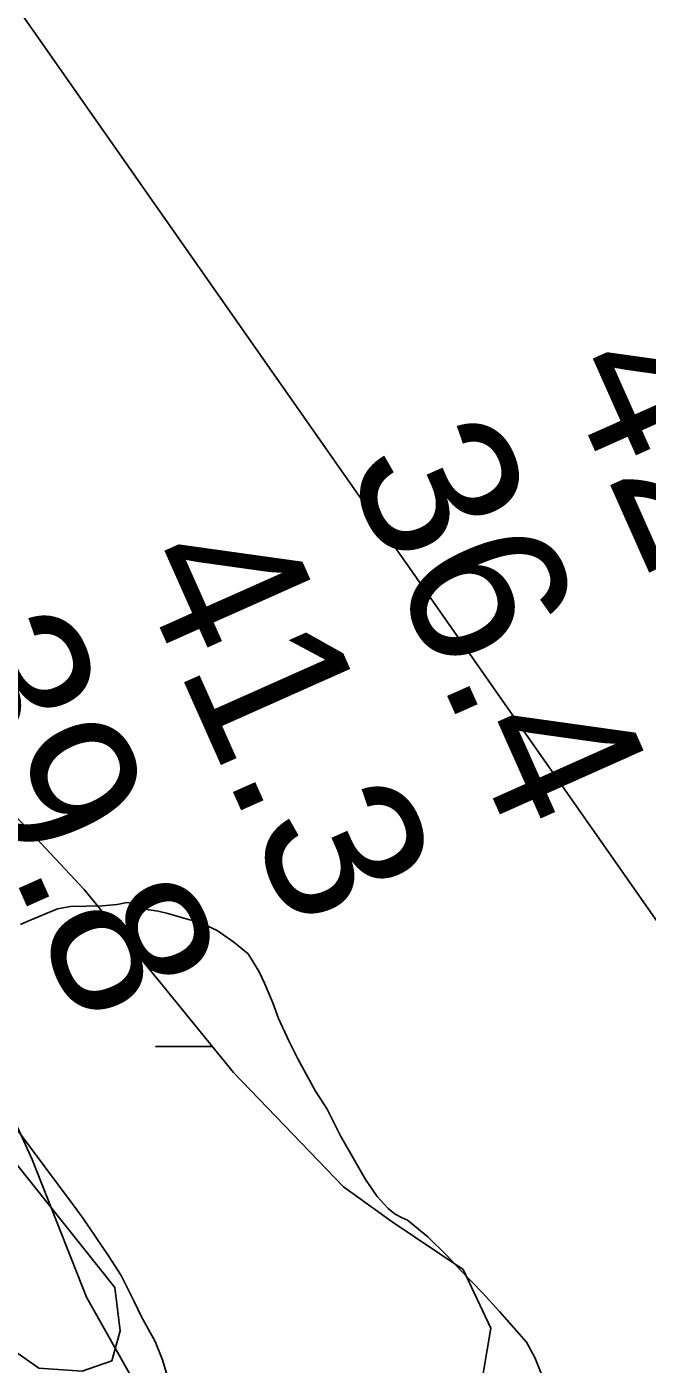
# Model space of a CAD drawing. Extents: x 3245246 to 3283090, y 806824 to 832173.
# Drawn here: x 3270599 to 3270863, y 813448 to 814018 of the extents above; entities that cross this region are included whole.
import ezdxf

# ---------------------------------------------------------------- set-up
doc = ezdxf.new("R2010")
doc.units = 0
for name, color, linetype in [('V-RIVR-RANG', 7, 'Continuous'), ('V-SITE-VEGE', 7, 'Continuous'), ('V-TOPO-MINR', 7, 'Continuous'), ('V-WETL-SWMP', 7, 'Continuous')]:
    doc.layers.add(name, color=color, linetype=linetype)

msp = doc.modelspace()

# ---------------------------------------------------------------- linework, layer by layer
at = {"layer": 'V-SITE-VEGE'}
for p, q in [((3270641.44, 813645.15), (3270637.39, 813644.3)), ((3270643.67, 813644.84), (3270641.44, 813645.15)), ((3270647.79, 813643.1), (3270643.67, 813644.84)), ((3270611.88, 813642.5), (3270599.06, 813636.97)), ((3270617.41, 813643.39), (3270611.88, 813642.5)), ((3270631.1, 813643.76), (3270617.41, 813643.39)), ((3270637.39, 813644.3), (3270631.1, 813643.76)), ((3270650.78, 813642.07), (3270647.79, 813643.1)), ((3270654.87, 813641.44), (3270650.78, 813642.07)), ((3270658.98, 813640.44), (3270654.87, 813641.44)), ((3270665.69, 813638.4), (3270658.98, 813640.44)), ((3270599.06, 813636.97), (3270596.13, 813635.78)), ((3270668.31, 813637.72), (3270665.69, 813638.4)), ((3270672.03, 813637.08), (3270668.31, 813637.72)), ((3270675.41, 813635.32), (3270672.03, 813637.08)), ((3270679.91, 813633.22), (3270675.41, 813635.32)), ((3270687.08, 813628.23), (3270679.91, 813633.22)), ((3270693.14, 813623.21), (3270687.08, 813628.23)), ((3270695.47, 813619.57), (3270693.14, 813623.21)), ((3270697.8, 813615.56), (3270695.47, 813619.57)), ((3270700.15, 813610.8), (3270697.8, 813615.56)), ((3270703.71, 813602.38), (3270700.15, 813610.8)), ((3270706.11, 813595.78), (3270703.71, 813602.38)), ((3270710.44, 813586.26), (3270706.11, 813595.78)), ((3270714.35, 813578.59), (3270710.44, 813586.26)), ((3270721.76, 813564.71), (3270714.35, 813578.59)), ((3270726.78, 813557.07), (3270721.76, 813564.71)), ((3270732.66, 813545.38), (3270726.78, 813557.07)), ((3270594.41, 813548.69), (3270618.61, 813516.37)), ((3270736.93, 813538.08), (3270732.66, 813545.38)), ((3270743.15, 813527.14), (3270736.93, 813538.08)), ((3270748.16, 813519.87), (3270743.15, 813527.14)), ((3270752.74, 813514.81), (3270748.16, 813519.87)), ((3270618.61, 813516.37), (3270622.84, 813510.56)), ((3270755.77, 813512.3), (3270752.74, 813514.81)), ((3270622.84, 813510.56), (3270633.65, 813494.55)), ((3270758.4, 813510.89), (3270755.77, 813512.3)), ((3270761.02, 813509.84), (3270758.4, 813510.89)), ((3270769.74, 813502.67), (3270761.02, 813509.84)), ((3270777.73, 813494.74), (3270769.74, 813502.67)), ((3270633.65, 813494.55), (3270639.06, 813486.18)), ((3270783.83, 813488.23), (3270777.73, 813494.74)), ((3270639.06, 813486.18), (3270644.54, 813475.22)), ((3270792.97, 813478.85), (3270783.83, 813488.23)), ((3270644.54, 813475.22), (3270647.68, 813468.63)), ((3270800.23, 813470.9), (3270792.97, 813478.85)), ((3270647.68, 813468.63), (3270653.52, 813458.05)), ((3270811.69, 813457.87), (3270800.23, 813470.9)), ((3270653.52, 813458.05), (3270656.69, 813450.36)), ((3270815.2, 813451.3), (3270811.69, 813457.87)), ((3270820.36, 813438.47), (3270815.2, 813451.3)), ((3270656.69, 813450.36), (3270659.95, 813439.33))]:
    msp.add_line(p, q, dxfattribs=at)
at = {"layer": 'V-TOPO-MINR'}
for points in [[(3270303.96, 814329.08), (3270446.75, 814015.58), (3270453.63, 813994.76), (3270457.47, 813973.72), (3270529.51, 813617.53), (3270531.2, 813614.39), (3270533, 813611.33), (3270535.01, 813608.4), (3270537.14, 813605.54), (3270636.33, 813481.11), (3270638.67, 813462.71), (3270635.05, 813449.92), (3270622.5, 813445.54), (3270603.99, 813446.76), (3270446.47, 813557.57), (3270440.16, 813562.29), (3270434.05, 813567.23), (3270428.23, 813572.52), (3270422.6, 813578.03), (3270316.52, 813688.25)], [(3270441.38, 814245.18), (3271158.47, 813221.34), (3271173.89, 813176.77), (3271200.25, 813103.68), (3271203.36, 813095.99), (3271206.86, 813088.5), (3271210.93, 813081.3), (3271215.38, 813074.3), (3271319.94, 812923.17), (3271376.58, 812840.49), (3271432.7, 812757.48), (3271488.06, 812673.95), (3271542.91, 812590.07), (3271766.49, 812244.73), (3271794.06, 812203.52)]]:
    msp.add_lwpolyline(points, dxfattribs=at)
at = {"layer": 'V-WETL-SWMP'}
msp.add_line((3270653.72, 813583.85), (3270677.85, 813583.84), dxfattribs=at)
msp.add_lwpolyline([(3270642.55, 813444.52), (3270624.26, 813476.99), (3270601.2, 813535.64), (3270586.64, 813567.1), (3270560.46, 813590.1), (3270541.1, 813607.72), (3270496.96, 813664.69), (3270470.26, 813707.31), (3270443.89, 813751.04), (3270433.11, 813780.01), (3270436.99, 813800.86), (3270454.36, 813816.15), (3270496.46, 813820.61), (3270542.02, 813793.32), (3270570.75, 813730.39), (3270594.67, 813681.4), (3270623.28, 813650.69), (3270654.69, 813612.27), (3270686.87, 813572.77), (3270733.75, 813524.03), (3270754.52, 813509.03), (3270784.7, 813488.73), (3270796.49, 813463.86), (3270790.42, 813427.77)], dxfattribs=at)

# ---------------------------------------------------------------- texts
at = {"layer": 'V-RIVR-RANG'}
for s, p in [('42.3', (3270825.24, 813872.56)), ('36.4', (3270734, 813831.63)), ('41.3', (3270642.76, 813790.7)), ('39.8', (3270551.52, 813749.77))]:
    msp.add_text(s, height=67, rotation=294.0183, dxfattribs=at).set_placement(p)

doc.saveas('drawing.dxf')
